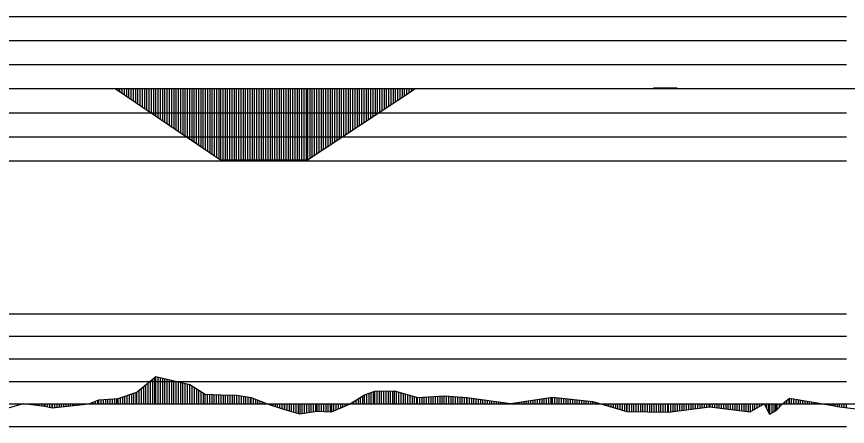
# Model space of a CAD drawing. Extents: x 2 to 10148, y 0 to 380.
# Drawn here: x 7145.9 to 7238.1, y 239.5 to 285 of the extents above; entities that cross this region are included whole.
import ezdxf

# ---------------------------------------------------------------- set-up
doc = ezdxf.new("R2010")
doc.units = 0
for name, color, linetype in [('POSUN_CARA', 7, 'Continuous'), ('POSUN_RASTR', 7, 'Continuous'), ('ZRYCHL_CARA', 7, 'Continuous'), ('ZRYCHL_RASTR', 7, 'Continuous')]:
    doc.layers.add(name, color=color, linetype=linetype)

msp = doc.modelspace()

# ---------------------------------------------------------------- linework, layer by layer
at = {"layer": 'POSUN_CARA'}
for p, q in [((7159.215, 243.313), (7161.324, 245.031)), ((7160.715, 242), (7160.715, 244.535)), ((7160.965, 242), (7160.965, 244.739)), ((7161.215, 242), (7161.215, 244.942)), ((7161.324, 242), (7161.324, 245.031)), ((7161.324, 245.031), (7165.104, 244.136)), ((7161.574, 242), (7161.574, 244.972)), ((7161.824, 242), (7161.824, 244.912)), ((7162.074, 242), (7162.074, 244.853)), ((7162.324, 242), (7162.324, 244.794)), ((7162.574, 242), (7162.574, 244.735)), ((7162.824, 242), (7162.824, 244.676)), ((7163.074, 242), (7163.074, 244.617)), ((7163.324, 242), (7163.324, 244.557)), ((7163.574, 242), (7163.574, 244.498)), ((7159.715, 242), (7159.715, 243.72)), ((7159.965, 242), (7159.965, 243.924)), ((7160.215, 242), (7160.215, 244.128)), ((7160.465, 242), (7160.465, 244.331)), ((7163.824, 242), (7163.824, 244.439)), ((7164.074, 242), (7164.074, 244.38)), ((7164.324, 242), (7164.324, 244.321)), ((7164.574, 242), (7164.574, 244.261)), ((7164.824, 242), (7164.824, 244.202)), ((7165.074, 242), (7165.074, 244.143)), ((7165.104, 244.136), (7166.809, 243.065)), ((7165.104, 242), (7165.104, 244.136)), ((7165.354, 242), (7165.354, 243.979)), ((7165.604, 242), (7165.604, 243.822)), ((7165.854, 242), (7165.854, 243.665)), ((7157.132, 242.595), (7159.215, 243.313)), ((7157.382, 242), (7157.382, 242.682)), ((7157.632, 242), (7157.632, 242.768)), ((7157.882, 242), (7157.882, 242.854)), ((7158.132, 242), (7158.132, 242.94)), ((7158.382, 242), (7158.382, 243.026)), ((7158.632, 242), (7158.632, 243.112)), ((7158.882, 242), (7158.882, 243.198)), ((7159.132, 242), (7159.132, 243.284)), ((7159.215, 242), (7159.215, 243.313)), ((7159.465, 242), (7159.465, 243.517)), ((7166.104, 242), (7166.104, 243.508)), ((7166.354, 242), (7166.354, 243.351)), ((7166.604, 242), (7166.604, 243.194)), ((7166.809, 243.065), (7168.562, 242.996)), ((7166.809, 242), (7166.809, 243.065)), ((7167.059, 242), (7167.059, 243.055)), ((7167.309, 242), (7167.309, 243.045)), ((7167.559, 242), (7167.559, 243.036)), ((7167.809, 242), (7167.809, 243.026)), ((7168.059, 242), (7168.059, 243.016)), ((7168.309, 242), (7168.309, 243.006)), ((7168.559, 242), (7168.559, 242.996)), ((7168.562, 242.996), (7170.322, 242.973)), ((7168.562, 242), (7168.562, 242.996)), ((7168.812, 242), (7168.812, 242.993)), ((7169.062, 242), (7169.062, 242.99)), ((7169.312, 242), (7169.312, 242.986)), ((7169.562, 242), (7169.562, 242.983)), ((7169.812, 242), (7169.812, 242.98)), ((7170.062, 242), (7170.062, 242.977)), ((7170.312, 242), (7170.312, 242.973)), ((7170.322, 242.973), (7171.908, 242.725)), ((7170.322, 242), (7170.322, 242.973)), ((7170.572, 242), (7170.572, 242.934)), ((7170.822, 242), (7170.822, 242.895)), ((7171.072, 242), (7171.072, 242.856)), ((7171.322, 242), (7171.322, 242.816)), ((7171.572, 242), (7171.572, 242.777)), ((7171.822, 242), (7171.822, 242.738)), ((7171.908, 242.725), (7173.804, 241.955)), ((7171.908, 242), (7171.908, 242.725)), ((7172.158, 242), (7172.158, 242.623)), ((7182.804, 241.973), (7184.487, 243.009)), ((7184.054, 242), (7184.054, 242.742)), ((7184.304, 242), (7184.304, 242.896)), ((7184.487, 243.009), (7185.638, 243.409)), ((7184.487, 242), (7184.487, 243.009)), ((7184.737, 242), (7184.737, 243.096)), ((7184.987, 242), (7184.987, 243.183)), ((7185.237, 242), (7185.237, 243.27)), ((7185.487, 242), (7185.487, 243.357)), ((7185.638, 243.409), (7187.801, 243.438)), ((7185.638, 242), (7185.638, 243.409)), ((7185.888, 242), (7185.888, 243.413)), ((7186.138, 242), (7186.138, 243.416)), ((7186.388, 242), (7186.388, 243.419)), ((7186.638, 242), (7186.638, 243.423)), ((7186.888, 242), (7186.888, 243.426)), ((7187.138, 242), (7187.138, 243.429)), ((7187.388, 242), (7187.388, 243.432)), ((7187.638, 242), (7187.638, 243.436)), ((7187.801, 243.438), (7190.37, 242.693)), ((7187.801, 242), (7187.801, 243.438)), ((7188.051, 242), (7188.051, 243.365)), ((7188.301, 242), (7188.301, 243.293)), ((7188.551, 242), (7188.551, 243.22)), ((7188.801, 242), (7188.801, 243.148)), ((7189.051, 242), (7189.051, 243.076)), ((7189.301, 242), (7189.301, 243.003)), ((7189.551, 242), (7189.551, 242.931)), ((7189.801, 242), (7189.801, 242.858)), ((7190.051, 242), (7190.051, 242.786)), ((7190.301, 242), (7190.301, 242.713)), ((7190.37, 242.693), (7193.348, 242.874)), ((7190.37, 242), (7190.37, 242.693)), ((7190.62, 242), (7190.62, 242.708)), ((7190.87, 242), (7190.87, 242.724)), ((7191.12, 242), (7191.12, 242.739)), ((7191.37, 242), (7191.37, 242.754)), ((7191.62, 242), (7191.62, 242.769)), ((7191.87, 242), (7191.87, 242.784)), ((7192.12, 242), (7192.12, 242.8)), ((7192.37, 242), (7192.37, 242.815)), ((7192.62, 242), (7192.62, 242.83)), ((7192.87, 242), (7192.87, 242.845)), ((7193.12, 242), (7193.12, 242.86)), ((7193.348, 242.874), (7195.888, 242.721)), ((7193.348, 242), (7193.348, 242.874)), ((7193.598, 242), (7193.598, 242.859)), ((7193.848, 242), (7193.848, 242.844)), ((7194.098, 242), (7194.098, 242.829)), ((7194.348, 242), (7194.348, 242.814)), ((7194.598, 242), (7194.598, 242.799)), ((7194.848, 242), (7194.848, 242.784)), ((7195.098, 242), (7195.098, 242.769)), ((7195.348, 242), (7195.348, 242.753)), ((7195.598, 242), (7195.598, 242.738)), ((7195.848, 242), (7195.848, 242.723)), ((7195.888, 242.721), (7200.708, 242.026)), ((7195.888, 242), (7195.888, 242.721)), ((7196.138, 242), (7196.138, 242.685)), ((7196.388, 242), (7196.388, 242.649)), ((7200.699, 242.026), (7205.364, 242.735)), ((7204.699, 242), (7204.699, 242.634)), ((7204.949, 242), (7204.949, 242.672)), ((7205.199, 242), (7205.199, 242.71)), ((7205.364, 242.735), (7209.844, 242.245)), ((7205.364, 242), (7205.364, 242.735)), ((7205.614, 242), (7205.614, 242.708)), ((7205.864, 242), (7205.864, 242.68)), ((7206.114, 242), (7206.114, 242.653)), ((7206.364, 242), (7206.364, 242.626)), ((7230.892, 242.001), (7231.662, 242.625)), ((7231.662, 242.625), (7236.476, 241.827)), ((7231.662, 242), (7231.662, 242.625)), ((7144.449, 241.409), (7146.612, 242.047)), ((7145.949, 242), (7145.949, 241.851)), ((7146.199, 242), (7146.199, 241.925)), ((7146.449, 242), (7146.449, 241.999)), ((7146.612, 242.047), (7149.005, 241.728)), ((7146.612, 242), (7146.612, 242.047)), ((7146.862, 242), (7146.862, 242.014)), ((7147.112, 242), (7147.112, 241.98)), ((7147.362, 242), (7147.362, 241.947)), ((7147.612, 242), (7147.612, 241.914)), ((7147.862, 242), (7147.862, 241.88)), ((7148.112, 242), (7148.112, 241.847)), ((7148.362, 242), (7148.362, 241.814)), ((7148.612, 242), (7148.612, 241.781)), ((7148.862, 242), (7148.862, 241.747)), ((7149.005, 242), (7149.005, 241.728)), ((7149.005, 241.728), (7149.815, 241.555)), ((7149.255, 242), (7149.255, 241.675)), ((7149.505, 242), (7149.505, 241.621)), ((7149.755, 242), (7149.755, 241.567)), ((7149.815, 242), (7149.815, 241.555)), ((7149.815, 241.555), (7153.867, 241.999)), ((7150.065, 242), (7150.065, 241.582)), ((7150.315, 242), (7150.315, 241.609)), ((7150.565, 242), (7150.565, 241.637)), ((7150.815, 242), (7150.815, 241.664)), ((7151.065, 242), (7151.065, 241.692)), ((7151.315, 242), (7151.315, 241.719)), ((7151.565, 242), (7151.565, 241.747)), ((7151.815, 242), (7151.815, 241.774)), ((7152.065, 242), (7152.065, 241.802)), ((7152.315, 242), (7152.315, 241.829)), ((7152.565, 242), (7152.565, 241.857)), ((7152.815, 242), (7152.815, 241.884)), ((7153.065, 242), (7153.065, 241.911)), ((7153.315, 242), (7153.315, 241.939)), ((7153.565, 242), (7153.565, 241.966)), ((7153.815, 242), (7153.815, 241.994)), ((7153.815, 242), (7153.815, 241.994)), ((7153.867, 241.999), (7154.999, 242.451)), ((7153.867, 242), (7153.867, 241.999)), ((7154.117, 242), (7154.117, 242.099)), ((7154.367, 242), (7154.367, 242.199)), ((7154.617, 242), (7154.617, 242.299)), ((7154.867, 242), (7154.867, 242.398)), ((7154.999, 242.451), (7157.132, 242.595)), ((7154.999, 242), (7154.999, 242.451)), ((7155.249, 242), (7155.249, 242.468)), ((7155.499, 242), (7155.499, 242.485)), ((7155.749, 242), (7155.749, 242.502)), ((7155.999, 242), (7155.999, 242.519)), ((7156.249, 242), (7156.249, 242.536)), ((7156.499, 242), (7156.499, 242.553)), ((7156.749, 242), (7156.749, 242.569)), ((7156.999, 242), (7156.999, 242.586)), ((7157.132, 242), (7157.132, 242.595)), ((7172.408, 242), (7172.408, 242.522)), ((7172.658, 242), (7172.658, 242.42)), ((7172.908, 242), (7172.908, 242.319)), ((7173.158, 242), (7173.158, 242.217)), ((7173.408, 242), (7173.408, 242.116)), ((7173.658, 242), (7173.658, 242.014)), ((7173.804, 242), (7173.804, 241.955)), ((7173.804, 241.955), (7175.61, 241.375)), ((7174.054, 242), (7174.054, 241.875)), ((7174.304, 242), (7174.304, 241.795)), ((7174.554, 242), (7174.554, 241.714)), ((7174.804, 242), (7174.804, 241.634)), ((7175.054, 242), (7175.054, 241.553)), ((7175.304, 242), (7175.304, 241.473)), ((7175.554, 242), (7175.554, 241.393)), ((7175.61, 242), (7175.61, 241.375)), ((7175.86, 242), (7175.86, 241.305)), ((7176.11, 242), (7176.11, 241.236)), ((7176.36, 242), (7176.36, 241.167)), ((7176.61, 242), (7176.61, 241.098)), ((7176.86, 242), (7176.86, 241.028)), ((7177.11, 242), (7177.11, 240.959)), ((7177.293, 242), (7177.293, 240.909)), ((7177.543, 242), (7177.543, 240.948)), ((7177.793, 242), (7177.793, 240.988)), ((7178.043, 242), (7178.043, 241.027)), ((7178.293, 242), (7178.293, 241.066)), ((7178.543, 242), (7178.543, 241.106)), ((7178.793, 242), (7178.793, 241.145)), ((7179.043, 242), (7179.043, 241.185)), ((7179.176, 242), (7179.176, 241.206)), ((7179.426, 242), (7179.426, 241.19)), ((7179.676, 242), (7179.676, 241.173)), ((7179.926, 242), (7179.926, 241.157)), ((7180.176, 242), (7180.176, 241.141)), ((7180.426, 242), (7180.426, 241.125)), ((7180.676, 242), (7180.676, 241.109)), ((7180.803, 242), (7180.803, 241.1)), ((7180.803, 241.1), (7182.804, 241.973)), ((7181.053, 242), (7181.053, 241.209)), ((7181.303, 242), (7181.303, 241.318)), ((7181.553, 242), (7181.553, 241.427)), ((7181.803, 242), (7181.803, 241.536)), ((7182.053, 242), (7182.053, 241.645)), ((7182.303, 242), (7182.303, 241.754)), ((7182.553, 242), (7182.553, 241.863)), ((7182.803, 242), (7182.803, 241.972)), ((7182.804, 242), (7182.804, 241.973)), ((7183.054, 242), (7183.054, 242.127)), ((7183.304, 242), (7183.304, 242.281)), ((7183.554, 242), (7183.554, 242.435)), ((7183.804, 242), (7183.804, 242.589)), ((7196.638, 242), (7196.638, 242.613)), ((7196.888, 242), (7196.888, 242.577)), ((7197.138, 242), (7197.138, 242.541)), ((7197.388, 242), (7197.388, 242.505)), ((7197.638, 242), (7197.638, 242.469)), ((7197.888, 242), (7197.888, 242.433)), ((7198.138, 242), (7198.138, 242.397)), ((7198.388, 242), (7198.388, 242.361)), ((7198.638, 242), (7198.638, 242.325)), ((7198.888, 242), (7198.888, 242.288)), ((7199.138, 242), (7199.138, 242.252)), ((7199.388, 242), (7199.388, 242.216)), ((7199.638, 242), (7199.638, 242.18)), ((7199.888, 242), (7199.888, 242.144)), ((7200.138, 242), (7200.138, 242.108)), ((7200.388, 242), (7200.388, 242.072)), ((7200.638, 242), (7200.638, 242.036)), ((7200.708, 242), (7200.708, 242.026)), ((7200.949, 242), (7200.949, 242.064)), ((7201.199, 242), (7201.199, 242.102)), ((7201.449, 242), (7201.449, 242.14)), ((7201.699, 242), (7201.699, 242.178)), ((7201.949, 242), (7201.949, 242.216)), ((7202.199, 242), (7202.199, 242.254)), ((7202.449, 242), (7202.449, 242.292)), ((7202.699, 242), (7202.699, 242.33)), ((7202.949, 242), (7202.949, 242.368)), ((7203.199, 242), (7203.199, 242.406)), ((7203.449, 242), (7203.449, 242.444)), ((7203.699, 242), (7203.699, 242.482)), ((7203.949, 242), (7203.949, 242.52)), ((7204.199, 242), (7204.199, 242.558)), ((7204.449, 242), (7204.449, 242.596)), ((7206.614, 242), (7206.614, 242.598)), ((7206.864, 242), (7206.864, 242.571)), ((7207.114, 242), (7207.114, 242.544)), ((7207.364, 242), (7207.364, 242.516)), ((7207.614, 242), (7207.614, 242.489)), ((7207.864, 242), (7207.864, 242.461)), ((7208.114, 242), (7208.114, 242.434)), ((7208.364, 242), (7208.364, 242.407)), ((7208.614, 242), (7208.614, 242.379)), ((7208.864, 242), (7208.864, 242.352)), ((7209.114, 242), (7209.114, 242.325)), ((7209.364, 242), (7209.364, 242.297)), ((7209.614, 242), (7209.614, 242.27)), ((7209.844, 242.245), (7213.621, 241.157)), ((7209.844, 242), (7209.844, 242.245)), ((7210.094, 242), (7210.094, 242.173)), ((7210.344, 242), (7210.344, 242.101)), ((7210.594, 242), (7210.594, 242.029)), ((7210.844, 242), (7210.844, 241.957)), ((7211.094, 242), (7211.094, 241.885)), ((7211.344, 242), (7211.344, 241.813)), ((7211.594, 242), (7211.594, 241.741)), ((7211.844, 242), (7211.844, 241.669)), ((7212.094, 242), (7212.094, 241.597)), ((7212.344, 242), (7212.344, 241.525)), ((7212.594, 242), (7212.594, 241.453)), ((7212.844, 242), (7212.844, 241.381)), ((7213.094, 242), (7213.094, 241.309)), ((7213.344, 242), (7213.344, 241.237)), ((7213.594, 242), (7213.594, 241.165)), ((7213.621, 242), (7213.621, 241.157)), ((7213.871, 242), (7213.871, 241.154)), ((7214.121, 242), (7214.121, 241.15)), ((7214.371, 242), (7214.371, 241.147)), ((7214.621, 242), (7214.621, 241.144)), ((7214.871, 242), (7214.871, 241.14)), ((7215.121, 242), (7215.121, 241.137)), ((7215.371, 242), (7215.371, 241.134)), ((7215.621, 242), (7215.621, 241.13)), ((7215.871, 242), (7215.871, 241.127)), ((7216.121, 242), (7216.121, 241.123)), ((7216.371, 242), (7216.371, 241.12)), ((7216.621, 242), (7216.621, 241.117)), ((7216.871, 242), (7216.871, 241.113)), ((7217.121, 242), (7217.121, 241.11)), ((7217.371, 242), (7217.371, 241.106)), ((7217.621, 242), (7217.621, 241.103)), ((7217.871, 242), (7217.871, 241.1)), ((7218.121, 242), (7218.121, 241.096)), ((7218.205, 242), (7218.205, 241.095)), ((7218.455, 242), (7218.455, 241.127)), ((7218.705, 242), (7218.705, 241.158)), ((7218.955, 242), (7218.955, 241.19)), ((7219.205, 242), (7219.205, 241.222)), ((7219.455, 242), (7219.455, 241.253)), ((7219.705, 242), (7219.705, 241.285)), ((7219.955, 242), (7219.955, 241.317)), ((7220.205, 242), (7220.205, 241.349)), ((7220.455, 242), (7220.455, 241.38)), ((7220.705, 242), (7220.705, 241.412)), ((7220.955, 242), (7220.955, 241.444)), ((7221.205, 242), (7221.205, 241.475)), ((7221.455, 242), (7221.455, 241.507)), ((7221.705, 242), (7221.705, 241.539)), ((7221.955, 242), (7221.955, 241.57)), ((7222.205, 242), (7222.205, 241.602)), ((7222.455, 242), (7222.455, 241.634)), ((7222.705, 242), (7222.705, 241.665)), ((7222.844, 242), (7222.844, 241.683)), ((7223.094, 242), (7223.094, 241.651)), ((7223.344, 242), (7223.344, 241.62)), ((7223.594, 242), (7223.594, 241.588)), ((7223.844, 242), (7223.844, 241.557)), ((7224.094, 242), (7224.094, 241.525)), ((7224.344, 242), (7224.344, 241.494)), ((7224.594, 242), (7224.594, 241.462)), ((7224.844, 242), (7224.844, 241.431)), ((7225.094, 242), (7225.094, 241.399)), ((7225.344, 242), (7225.344, 241.368)), ((7225.594, 242), (7225.594, 241.336)), ((7225.844, 242), (7225.844, 241.305)), ((7226.094, 242), (7226.094, 241.273)), ((7226.344, 242), (7226.344, 241.242)), ((7226.594, 242), (7226.594, 241.21)), ((7226.844, 242), (7226.844, 241.179)), ((7227.094, 242), (7227.094, 241.147)), ((7227.309, 241.12), (7228.857, 242)), ((7227.309, 242), (7227.309, 241.12)), ((7227.559, 242), (7227.559, 241.262)), ((7227.809, 242), (7227.809, 241.404)), ((7228.059, 242), (7228.059, 241.547)), ((7228.309, 242), (7228.309, 241.689)), ((7228.559, 242), (7228.559, 241.831)), ((7228.809, 242), (7228.809, 241.973)), ((7228.857, 242), (7229.448, 240.861)), ((7228.857, 242), (7228.857, 242)), ((7229.107, 242), (7229.107, 241.518)), ((7229.357, 242), (7229.357, 241.037)), ((7229.448, 242), (7229.448, 240.861)), ((7229.698, 242), (7229.699, 241.005)), ((7229.935, 242), (7229.935, 241.141)), ((7230.11, 242), (7230.11, 241.242)), ((7230.262, 241.33), (7230.892, 242.001)), ((7230.262, 242), (7230.262, 241.33)), ((7230.512, 242), (7230.512, 241.596)), ((7230.762, 242), (7230.762, 241.862)), ((7230.892, 242), (7230.892, 242.001)), ((7231.142, 242), (7231.142, 242.204)), ((7231.392, 242), (7231.392, 242.406)), ((7231.642, 242), (7231.642, 242.609)), ((7231.912, 242), (7231.912, 242.584)), ((7232.162, 242), (7232.162, 242.542)), ((7232.412, 242), (7232.412, 242.501)), ((7232.662, 242), (7232.662, 242.46)), ((7232.912, 242), (7232.912, 242.418)), ((7233.162, 242), (7233.162, 242.377)), ((7233.412, 242), (7233.412, 242.335)), ((7233.662, 242), (7233.662, 242.294)), ((7233.912, 242), (7233.912, 242.252)), ((7234.162, 242), (7234.162, 242.211)), ((7234.412, 242), (7234.412, 242.169)), ((7234.662, 242), (7234.662, 242.128)), ((7234.912, 242), (7234.912, 242.087)), ((7235.162, 242), (7235.162, 242.045)), ((7235.412, 242), (7235.412, 242.004)), ((7235.662, 242), (7235.662, 241.962)), ((7235.912, 242), (7235.912, 241.921)), ((7236.162, 242), (7236.162, 241.879)), ((7236.412, 242), (7236.412, 241.838)), ((7236.476, 242), (7236.476, 241.827)), ((7236.476, 241.827), (7236.959, 241.697)), ((7236.726, 242), (7236.726, 241.76)), ((7236.959, 242), (7236.959, 241.697)), ((7236.959, 241.697), (7241.985, 241.088)), ((7237.209, 242), (7237.209, 241.667)), ((7237.459, 242), (7237.459, 241.637)), ((7237.709, 242), (7237.709, 241.606)), ((7237.959, 242), (7237.959, 241.576)), ((7175.61, 241.375), (7177.293, 240.909)), ((7177.293, 240.909), (7179.176, 241.206)), ((7179.176, 241.206), (7180.803, 241.1)), ((7213.621, 241.157), (7218.205, 241.095)), ((7218.205, 241.095), (7222.844, 241.683)), ((7222.844, 241.683), (7227.309, 241.12)), ((7229.448, 240.861), (7230.262, 241.33))]:
    msp.add_line(p, q, dxfattribs=at)
at = {"layer": 'POSUN_RASTR'}
for p, q in [((7042, 252), (7238, 252)), ((7042, 249.5), (7238, 249.5)), ((7042, 247), (7238, 247)), ((7042, 244.5), (7238, 244.5)), ((6872.96, 242), (8072.176, 242)), ((7042, 239.5), (7238, 239.5))]:
    msp.add_line(p, q, dxfattribs=at)
at = {"layer": 'ZRYCHL_CARA'}
for p, q in [((6872.96, 277), (8072.176, 277)), ((7156.795, 277), (7168.495, 269.098)), ((7157.045, 277), (7157.045, 276.831)), ((7157.295, 277), (7157.295, 276.662)), ((7157.545, 277), (7157.545, 276.494)), ((7157.795, 277), (7157.795, 276.325)), ((7158.045, 277), (7158.045, 276.156)), ((7158.295, 277), (7158.295, 275.987)), ((7158.545, 277), (7158.545, 275.818)), ((7158.795, 277), (7158.795, 275.649)), ((7159.045, 277), (7159.045, 275.48)), ((7159.295, 277), (7159.295, 275.312)), ((7159.545, 277), (7159.545, 275.143)), ((7159.795, 277), (7159.795, 274.974)), ((7160.045, 277), (7160.045, 274.805)), ((7160.295, 277), (7160.295, 274.636)), ((7160.545, 277), (7160.545, 274.467)), ((7160.795, 277), (7160.795, 274.299)), ((7161.045, 277), (7161.045, 274.13)), ((7161.295, 277), (7161.295, 273.961)), ((7161.545, 277), (7161.545, 273.792)), ((7161.795, 277), (7161.795, 273.623)), ((7162.045, 277), (7162.045, 273.454)), ((7162.295, 277), (7162.295, 273.286)), ((7162.545, 277), (7162.545, 273.117)), ((7162.795, 277), (7162.795, 272.948)), ((7163.045, 277), (7163.045, 272.779)), ((7163.295, 277), (7163.295, 272.61)), ((7163.545, 277), (7163.545, 272.441)), ((7163.795, 277), (7163.795, 272.272)), ((7164.045, 277), (7164.045, 272.104)), ((7164.295, 277), (7164.295, 271.935)), ((7164.545, 277), (7164.545, 271.766)), ((7164.795, 277), (7164.795, 271.597)), ((7165.045, 277), (7165.045, 271.428)), ((7165.295, 277), (7165.295, 271.259)), ((7165.545, 277), (7165.545, 271.091)), ((7165.795, 277), (7165.795, 270.922)), ((7166.045, 277), (7166.045, 270.753)), ((7166.295, 277), (7166.295, 270.584)), ((7166.545, 277), (7166.545, 270.415)), ((7166.795, 277), (7166.795, 270.246)), ((7167.045, 277), (7167.045, 270.078)), ((7167.295, 277), (7167.295, 269.909)), ((7167.545, 277), (7167.545, 269.74)), ((7167.795, 277), (7167.795, 269.571)), ((7168.045, 277), (7168.045, 269.402)), ((7168.295, 277), (7168.295, 269.233)), ((7168.495, 277), (7168.495, 269.098)), ((7168.745, 277), (7168.745, 269.098)), ((7168.995, 277), (7168.995, 269.098)), ((7169.245, 277), (7169.245, 269.098)), ((7169.495, 277), (7169.495, 269.098)), ((7169.745, 277), (7169.745, 269.098)), ((7169.995, 277), (7169.995, 269.098)), ((7170.245, 277), (7170.245, 269.098)), ((7170.495, 277), (7170.495, 269.098)), ((7170.745, 277), (7170.745, 269.098)), ((7170.995, 277), (7170.995, 269.098)), ((7171.245, 277), (7171.245, 269.098)), ((7171.495, 277), (7171.495, 269.098)), ((7171.745, 277), (7171.745, 269.098)), ((7171.995, 277), (7171.995, 269.098)), ((7172.245, 277), (7172.245, 269.098)), ((7172.495, 277), (7172.495, 269.098)), ((7172.745, 277), (7172.745, 269.098)), ((7172.995, 277), (7172.995, 269.098)), ((7173.245, 277), (7173.245, 269.098)), ((7173.495, 277), (7173.495, 269.098)), ((7173.745, 277), (7173.745, 269.098)), ((7173.995, 277), (7173.995, 269.098)), ((7174.245, 277), (7174.245, 269.098)), ((7174.495, 277), (7174.495, 269.098)), ((7174.745, 277), (7174.745, 269.098)), ((7174.995, 277), (7174.995, 269.098)), ((7175.245, 277), (7175.245, 269.098)), ((7175.495, 277), (7175.495, 269.098)), ((7175.745, 277), (7175.745, 269.098)), ((7175.995, 277), (7175.995, 269.098)), ((7176.245, 277), (7176.245, 269.098)), ((7176.495, 277), (7176.495, 269.098)), ((7176.745, 277), (7176.745, 269.098)), ((7176.995, 277), (7176.995, 269.098)), ((7177.245, 277), (7177.245, 269.098)), ((7177.495, 277), (7177.495, 269.098)), ((7177.745, 277), (7177.745, 269.098)), ((7177.995, 277), (7177.995, 269.098)), ((7178.155, 277), (7178.155, 269.098)), ((7178.155, 269.098), (7190.155, 277)), ((7178.405, 277), (7178.405, 269.263)), ((7178.655, 277), (7178.655, 269.427)), ((7178.905, 277), (7178.905, 269.592)), ((7179.155, 277), (7179.155, 269.757)), ((7179.405, 277), (7179.405, 269.921)), ((7179.655, 277), (7179.655, 270.086)), ((7179.905, 277), (7179.905, 270.251)), ((7180.155, 277), (7180.155, 270.415)), ((7180.405, 277), (7180.405, 270.58)), ((7180.655, 277), (7180.655, 270.744)), ((7180.905, 277), (7180.905, 270.909)), ((7181.155, 277), (7181.155, 271.074)), ((7181.405, 277), (7181.405, 271.238)), ((7181.655, 277), (7181.655, 271.403)), ((7181.905, 277), (7181.905, 271.568)), ((7182.155, 277), (7182.155, 271.732)), ((7182.405, 277), (7182.405, 271.897)), ((7182.655, 277), (7182.655, 272.061)), ((7182.905, 277), (7182.905, 272.226)), ((7183.155, 277), (7183.155, 272.391)), ((7183.405, 277), (7183.405, 272.555)), ((7183.655, 277), (7183.655, 272.72)), ((7183.905, 277), (7183.905, 272.885)), ((7184.155, 277), (7184.155, 273.049)), ((7184.405, 277), (7184.405, 273.214)), ((7184.655, 277), (7184.655, 273.378)), ((7184.905, 277), (7184.905, 273.543)), ((7185.155, 277), (7185.155, 273.708)), ((7185.405, 277), (7185.405, 273.872)), ((7185.655, 277), (7185.655, 274.037)), ((7185.905, 277), (7185.905, 274.201)), ((7186.155, 277), (7186.155, 274.366)), ((7186.405, 277), (7186.405, 274.531)), ((7186.655, 277), (7186.655, 274.695)), ((7186.905, 277), (7186.905, 274.86)), ((7187.155, 277), (7187.155, 275.025)), ((7187.405, 277), (7187.405, 275.189)), ((7187.655, 277), (7187.655, 275.354)), ((7187.905, 277), (7187.905, 275.518)), ((7188.155, 277), (7188.155, 275.683)), ((7188.405, 277), (7188.405, 275.848)), ((7188.655, 277), (7188.655, 276.012)), ((7188.905, 277), (7188.905, 276.177)), ((7189.155, 277), (7189.155, 276.342)), ((7189.405, 277), (7189.405, 276.506)), ((7189.655, 277), (7189.655, 276.671)), ((7189.905, 277), (7189.905, 276.835)), ((7216.603, 277), (7216.603, 277.094)), ((7216.603, 277), (7216.603, 277.094)), ((7216.603, 277.094), (7219.18, 277.094)), ((7216.853, 277), (7216.853, 277.094)), ((7217.103, 277), (7217.103, 277.094)), ((7217.353, 277), (7217.353, 277.094)), ((7217.603, 277), (7217.603, 277.094)), ((7217.853, 277), (7217.853, 277.094)), ((7218.103, 277), (7218.103, 277.094)), ((7218.353, 277), (7218.353, 277.094)), ((7218.603, 277), (7218.603, 277.094)), ((7218.853, 277), (7218.853, 277.094)), ((7219.103, 277), (7219.103, 277.094)), ((7219.18, 277.094), (7219.18, 277)), ((7168.495, 269.098), (7178.155, 269.098))]:
    msp.add_line(p, q, dxfattribs=at)
at = {"layer": 'ZRYCHL_RASTR'}
for p, q in [((7042, 285), (7238, 285)), ((7042, 282.333), (7238, 282.333)), ((7042, 279.667), (7238, 279.667)), ((7042, 274.333), (7238, 274.333)), ((7042, 271.667), (7238, 271.667)), ((7042, 269), (7238, 269))]:
    msp.add_line(p, q, dxfattribs=at)

doc.saveas('drawing.dxf')
